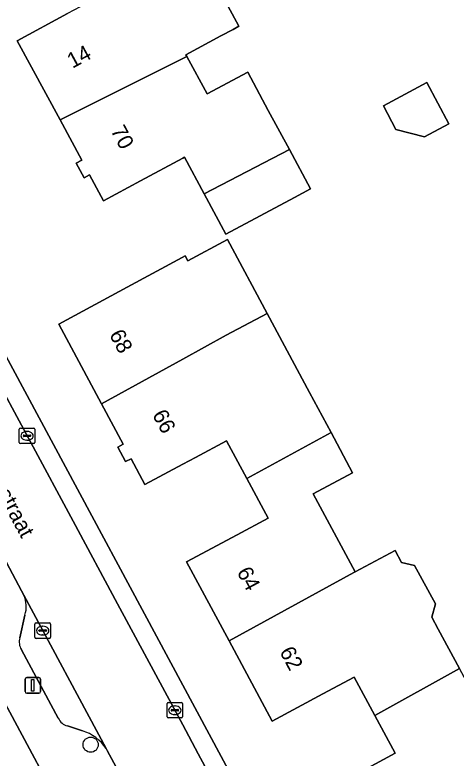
# Model space of a CAD drawing. Extents: x 157793 to 159380, y 380877 to 382313.
# Drawn here: x 158989.2 to 159017.6, y 381863.28 to 381911.15 of the extents above; entities that cross this region are included whole.
import ezdxf

# ---------------------------------------------------------------- set-up
doc = ezdxf.new("R2010")
doc.units = 0
for name, color, linetype in [('IMGEO_Boom', 7, 'Continuous'), ('IMGEO_Erf', 7, 'Continuous'), ('IMGEO_Kolk', 7, 'Continuous'), ('IMGEO_Lichtmast', 7, 'Continuous'), ('IMGEO_Openbare_ruimte_label', 7, 'Continuous'), ('IMGEO_Pand', 7, 'Continuous'), ('IMGEO_Pand_nummerreeks', 7, 'Continuous'), ('IMGEO_Parkeervlak_open', 7, 'Continuous'), ('IMGEO_Rijbaan_lokaal_open', 7, 'Continuous'), ('IMGEO_Voetpad_open', 7, 'Continuous')]:
    doc.layers.add(name, color=color, linetype=linetype)

msp = doc.modelspace()

# ---------------------------------------------------------------- linework, layer by layer
at = {"layer": 'IMGEO_Boom'}
msp.add_circle((158994.077, 381864.15), 0.489, dxfattribs=at)
at = {"layer": 'IMGEO_Erf'}
for points in [[(159000.961, 381915.368), (159003.626, 381910.42), (159003.251, 381910.218), (159002.464, 381909.795), (159000.21, 381908.582), (159000.27, 381908.47), (159001.569, 381906.058), (159004.186, 381907.466), (159005.513, 381905.001), (159006.868, 381902.483), (159008.232, 381899.949), (159007.19, 381899.388), (159002.787, 381897.018), (159001.386, 381899.622), (159000.113, 381901.986), (159000, 381901.925), (158997.287, 381900.465), (158994.908, 381899.185), (158994.011, 381900.849), (158993.659, 381900.66), (158993.153, 381901.603), (158993.503, 381901.791), (158992.105, 381904.383), (158989.354, 381909.485), (158992.581, 381911.232)], [(158981.494, 381902.406), (159000, 381867.98), (159028.36, 381815.224)], [(159011.67, 381862.515), (159013.685, 381863.599), (159012.376, 381866.031), (159011.047, 381868.502), (159009.032, 381867.418), (159005.757, 381865.655), (159002.983, 381870.829), (159000.254, 381875.919), (159003.512, 381877.673), (159005.503, 381878.745), (159004.134, 381881.289), (159002.823, 381883.726), (159000.831, 381882.654), (159000, 381882.207), (158997.574, 381880.901), (158996.681, 381882.567), (158996.329, 381882.378), (158995.823, 381883.321), (158996.174, 381883.51), (158994.784, 381886.1), (158992.034, 381891.227), (158996.43, 381893.611), (158999.964, 381895.527), (159000.159, 381895.632), (159000.331, 381895.312), (159002.879, 381896.684), (159005.434, 381891.926), (159008.17, 381886.83), (159009.551, 381884.259), (159010.943, 381881.666), (159008.408, 381880.305), (159011.113, 381875.279), (159013.681, 381876.661), (159014.097, 381875.888), (159014.935, 381875.692), (159016.271, 381873.211), (159016.03, 381872.371), (159016.446, 381871.599), (159017.815, 381869.055)], [(158920.632, 381865.833), (158923.502, 381860.613), (158930.684, 381846.84), (158954.367, 381859.47), (158960.815, 381862.908), (158992.144, 381803.784), (159000, 381808.003), (159006.457, 381811.471), (159015.598, 381816.381), (159000, 381845.459), (158981.207, 381880.493)]]:
    msp.add_lwpolyline(points, dxfattribs=at)
msp.add_lwpolyline([(159013.73, 381903.777), (159012.92, 381905.282), (159015.714, 381906.786), (159017.141, 381904.135), (159015.579, 381903.293)], close=True, dxfattribs=at)
at = {"layer": 'IMGEO_Kolk'}
for p, q in [((158989.482, 381883.616), (158989.482, 381884.468)), ((158989.557, 381884.542), (158990.409, 381884.542)), ((158989.97, 381884.322), (158989.995, 381884.322)), ((158990.483, 381884.468), (158990.483, 381883.616)), ((158989.741, 381884.036), (158989.741, 381884.048)), ((158990.179, 381883.999), (158989.781, 381883.999)), ((158989.784, 381884.085), (158990.182, 381884.085)), ((158989.993, 381883.762), (158989.968, 381883.762)), ((158990.225, 381884.048), (158990.225, 381884.036)), ((158990.409, 381883.542), (158989.557, 381883.542)), ((158990.489, 381871.07), (158990.489, 381871.922)), ((158990.564, 381871.996), (158991.416, 381871.996)), ((158990.977, 381871.776), (158991.002, 381871.776)), ((158991.49, 381871.922), (158991.49, 381871.07)), ((158990.748, 381871.49), (158990.748, 381871.502)), ((158991.186, 381871.453), (158990.788, 381871.453)), ((158990.791, 381871.539), (158991.189, 381871.539)), ((158991.232, 381871.502), (158991.232, 381871.49)), ((158991.416, 381870.996), (158990.564, 381870.996)), ((158991, 381871.216), (158990.975, 381871.216)), ((158998.994, 381865.944), (158998.994, 381866.796)), ((158999.069, 381866.87), (158999.921, 381866.87)), ((158999.482, 381866.65), (158999.507, 381866.65)), ((158999.995, 381866.796), (158999.995, 381865.944)), ((158999.253, 381866.364), (158999.253, 381866.376)), ((158999.691, 381866.327), (158999.293, 381866.327)), ((158999.296, 381866.413), (158999.694, 381866.413)), ((158999.505, 381866.09), (158999.48, 381866.09)), ((158999.737, 381866.376), (158999.737, 381866.364)), ((158999.921, 381865.87), (158999.069, 381865.87))]:
    msp.add_line(p, q, dxfattribs=at)
for points in [[(158989.482, 381883.616), (158989.482, 381884.468)], [(158989.557, 381884.542), (158990.409, 381884.542)], [(158990.483, 381884.468), (158990.483, 381883.616)], [(158990.409, 381883.542), (158989.557, 381883.542)], [(158990.489, 381871.07), (158990.489, 381871.922)], [(158990.564, 381871.996), (158991.416, 381871.996)], [(158991.49, 381871.922), (158991.49, 381871.07)], [(158991.416, 381870.996), (158990.564, 381870.996)], [(158998.994, 381865.944), (158998.994, 381866.796)], [(158999.069, 381866.87), (158999.921, 381866.87)], [(158999.995, 381866.796), (158999.995, 381865.944)], [(158999.921, 381865.87), (158999.069, 381865.87)]]:
    msp.add_lwpolyline(points, dxfattribs=at)
for centre, radius, start, end in [((158989.559, 381884.466), 0.0765, 91.552, 178.448), ((158989.559, 381884.466), 0.0765, 91.552, 178.448), ((158990.407, 381884.466), 0.0765, 1.552, 88.448), ((158990.407, 381884.466), 0.0765, 1.552, 88.448), ((158989.781, 381884.045), 0.0403, 85.8775, 175.7526), ((158989.778, 381884.035), 0.0366, 178.938, 274.7102), ((158990.182, 381884.042), 0.043, 264.8664, 352.4533), ((158990.186, 381884.047), 0.0386, 1.7309, 96.639), ((158989.559, 381883.618), 0.0765, 181.552, 268.448), ((158989.559, 381883.618), 0.0765, 181.552, 268.448), ((158990.407, 381883.618), 0.0765, 271.552, 358.448), ((158990.407, 381883.618), 0.0765, 271.552, 358.448), ((158990.566, 381871.92), 0.0765, 91.552, 178.448), ((158990.566, 381871.92), 0.0765, 91.552, 178.448), ((158991.414, 381871.92), 0.0765, 1.552, 88.448), ((158991.414, 381871.92), 0.0765, 1.552, 88.448), ((158990.788, 381871.499), 0.0403, 85.8775, 175.7526), ((158990.785, 381871.489), 0.0366, 178.938, 274.7102), ((158991.189, 381871.496), 0.043, 264.8664, 352.4533), ((158991.193, 381871.501), 0.0386, 1.7309, 96.639), ((158990.566, 381871.072), 0.0765, 181.552, 268.448), ((158990.566, 381871.072), 0.0765, 181.552, 268.448), ((158991.414, 381871.072), 0.0765, 271.552, 358.448), ((158991.414, 381871.072), 0.0765, 271.552, 358.448), ((158999.071, 381866.794), 0.0765, 91.552, 178.448), ((158999.071, 381866.794), 0.0765, 91.552, 178.448), ((158999.919, 381866.794), 0.0765, 1.552, 88.448), ((158999.919, 381866.794), 0.0765, 1.552, 88.448), ((158999.293, 381866.373), 0.0403, 85.8775, 175.7526), ((158999.29, 381866.363), 0.0366, 178.938, 274.7102), ((158999.694, 381866.37), 0.043, 264.8664, 352.4533), ((158999.698, 381866.375), 0.0386, 1.7309, 96.639), ((158999.071, 381865.946), 0.0765, 181.552, 268.448), ((158999.071, 381865.946), 0.0765, 181.552, 268.448), ((158999.919, 381865.946), 0.0765, 271.552, 358.448), ((158999.919, 381865.946), 0.0765, 271.552, 358.448)]:
    msp.add_arc(centre, radius, start, end, dxfattribs=at)
for centre, major_axis, ratio, start_param, end_param in [((158989.969, 381884.042), (-0.387, 0.002), 0.722429, 4.712389, 7.853982), ((158989.994, 381884.042), (-0.39, 0.002), 0.717154, 1.570796, 4.712389), ((158990.976, 381871.496), (-0.387, 0.002), 0.722429, 4.712389, 7.853982), ((158991.001, 381871.496), (-0.39, 0.002), 0.717154, 1.570796, 4.712389), ((158999.481, 381866.37), (-0.387, 0.002), 0.722429, 4.712389, 7.853982), ((158999.506, 381866.37), (-0.39, 0.002), 0.717154, 1.570796, 4.712389)]:
    msp.add_ellipse(centre, major_axis=major_axis, ratio=ratio, start_param=start_param, end_param=end_param, dxfattribs=at)
at = {"layer": 'IMGEO_Lichtmast'}
for p, q in [((158989.958, 381868.467), (158990.748, 381868.467)), ((158990.748, 381868.467), (158989.958, 381868.467)), ((158989.858, 381867.567), (158989.858, 381868.367)), ((158989.858, 381868.367), (158989.858, 381867.567)), ((158990.848, 381868.367), (158990.848, 381867.567)), ((158990.848, 381867.567), (158990.848, 381868.367)), ((158990.748, 381867.467), (158989.958, 381867.467)), ((158989.958, 381867.467), (158990.748, 381867.467))]:
    msp.add_line(p, q, dxfattribs=at)
msp.add_lwpolyline([(158990.278, 381868.342), (158990.428, 381868.342), (158990.428, 381867.592), (158990.278, 381867.592), (158990.278, 381868.342)], dxfattribs=at)
for centre, start, end in [((158989.958, 381868.367), 90, 180), ((158989.958, 381868.367), 90, 180), ((158990.748, 381868.367), 0, 90), ((158990.748, 381868.367), 360, 90), ((158989.958, 381867.567), 180, 270), ((158989.958, 381867.567), 180, 270), ((158990.748, 381867.567), 270, 0), ((158990.748, 381867.567), 270, 0)]:
    msp.add_arc(centre, 0.1, start, end, dxfattribs=at)
at = {"layer": 'IMGEO_Pand'}
for points in [[(159000.961, 381915.368), (159001.125, 381915.456), (159000, 381917.546), (158999.168, 381919.091), (158999, 381919.001), (158992.836, 381915.683), (158994.626, 381912.339), (158992.581, 381911.232), (158989.354, 381909.485), (158992.105, 381904.383), (159000, 381908.335), (159000.27, 381908.47), (159000.21, 381908.582), (159002.464, 381909.795), (159003.251, 381910.218), (159003.626, 381910.42)], [(159006.868, 381902.483), (159005.513, 381905.001), (159004.186, 381907.466), (159001.569, 381906.058), (159000.27, 381908.47), (159000, 381908.335), (158992.105, 381904.383), (158993.503, 381901.791), (158993.153, 381901.603), (158993.659, 381900.66), (158994.011, 381900.849), (158994.908, 381899.185), (158997.287, 381900.465), (159000, 381901.925), (159000.113, 381901.986), (159001.386, 381899.622)], [(159013.73, 381903.777), (159015.579, 381903.293), (159017.141, 381904.135), (159015.714, 381906.786), (159012.92, 381905.282)], [(159006.868, 381902.483), (159001.386, 381899.622), (159002.787, 381897.018), (159007.19, 381899.388), (159008.232, 381899.949)], [(159005.434, 381891.926), (159002.879, 381896.684), (159000.331, 381895.312), (159000.159, 381895.632), (158999.964, 381895.527), (158996.43, 381893.611), (158992.034, 381891.227), (158994.784, 381886.1), (159000, 381888.979), (159002.81, 381890.53)], [(159004.134, 381881.289), (159009.551, 381884.259), (159008.17, 381886.83), (159005.434, 381891.926), (159002.81, 381890.53), (159000, 381888.979), (158994.784, 381886.1), (158996.174, 381883.51), (158995.823, 381883.321), (158996.329, 381882.378), (158996.681, 381882.567), (158997.574, 381880.901), (159000, 381882.207), (159000.831, 381882.654), (159002.823, 381883.726)], [(159004.134, 381881.289), (159005.503, 381878.745), (159003.512, 381877.673), (159000.254, 381875.919), (159002.983, 381870.829), (159011.02, 381875.23), (159011.113, 381875.279), (159008.408, 381880.305), (159010.943, 381881.666), (159009.551, 381884.259)], [(159011.113, 381875.279), (159011.02, 381875.23), (159002.983, 381870.829), (159005.757, 381865.655), (159009.032, 381867.418), (159011.047, 381868.502), (159012.376, 381866.031), (159017.815, 381869.055), (159016.446, 381871.599), (159016.03, 381872.371), (159016.271, 381873.211), (159014.935, 381875.692), (159014.097, 381875.888), (159013.681, 381876.661)], [(159019.504, 381866.672), (159019.189, 381866.503), (159017.815, 381869.055), (159012.376, 381866.031), (159013.685, 381863.599), (159011.67, 381862.515), (159008.411, 381860.761), (159011.195, 381855.57), (159019.291, 381859.972), (159022.252, 381861.565)]]:
    msp.add_lwpolyline(points, close=True, dxfattribs=at)
at = {"layer": 'IMGEO_Parkeervlak_open'}
for points in [[(158995.078, 381863.908), (158989.777, 381873.772)], [(158989.849, 381872.496), (158989.516, 381871.036)], [(158989.615, 381870.267), (158991.992, 381865.852)], [(158992.583, 381865.356), (158993.547, 381865.052)]]:
    msp.add_lwpolyline(points, dxfattribs=at)
for centre, radius, start, end in [((158988.035, 381873.034), 1.892, 343.493, 22.9662), ((158990.481, 381870.769), 1.001, 164.5614, 210.1103), ((158992.85, 381866.274), 0.957, 206.2104, 253.7792), ((158992.576, 381862.156), 3.055, 35.0042, 71.4599)]:
    msp.add_arc(centre, radius, start, end, dxfattribs=at)
at = {"layer": 'IMGEO_Rijbaan_lokaal_open'}
for points in [[(159003.872, 381858.24), (159001.005, 381863.565), (159000, 381865.433), (158995.801, 381873.225), (158992.942, 381878.542), (158987.488, 381888.674), (158984.619, 381894.002), (158980.604, 381901.46)], [(158977.083, 381897.389), (158977.192, 381897.187), (158987.696, 381877.644), (158987.836, 381877.383), (158989.625, 381874.054), (158989.777, 381873.772), (158995.078, 381863.908), (158995.149, 381863.777), (158998.369, 381857.786), (158998.475, 381857.589), (159000, 381854.749), (159003.75, 381847.766), (159003.822, 381847.633), (159007.054, 381841.615), (159012.506, 381831.463), (159012.592, 381831.301), (159014.386, 381827.961), (159016.979, 381823.132), (159018.766, 381819.804)]]:
    msp.add_lwpolyline(points, dxfattribs=at)
at = {"layer": 'IMGEO_Voetpad_open'}
for points in [[(159029.569, 381812.864), (159028.36, 381815.224), (159000, 381867.98), (158981.494, 381902.406)], [(158980.604, 381901.46), (158984.619, 381894.002), (158987.488, 381888.674), (158992.942, 381878.542), (158995.801, 381873.225), (159000, 381865.433), (159001.005, 381863.565), (159003.872, 381858.24), (159009.357, 381848.024), (159012.218, 381842.694), (159017.651, 381832.575), (159020.522, 381827.229), (159025.469, 381818.014), (159027.271, 381814.658)], [(158973.923, 381894.032), (158977.352, 381887.687), (158981.207, 381880.493), (159000, 381845.459), (159015.598, 381816.381), (159017.924, 381812.047)], [(158989.777, 381873.772), (158989.625, 381874.054), (158987.836, 381877.383), (158987.696, 381877.644)], [(158989.516, 381871.036), (158989.849, 381872.496)], [(158991.992, 381865.852), (158989.615, 381870.267)], [(158993.547, 381865.052), (158992.583, 381865.356)], [(158998.475, 381857.589), (158998.369, 381857.786), (158995.149, 381863.777), (158995.078, 381863.908)]]:
    msp.add_lwpolyline(points, dxfattribs=at)
for centre, radius, start, end in [((158988.035, 381873.034), 1.892, 343.493, 22.9662), ((158990.481, 381870.769), 1.001, 164.5614, 210.1103), ((158992.85, 381866.274), 0.957, 206.2104, 253.7792), ((158992.576, 381862.156), 3.055, 35.0042, 71.4599)]:
    msp.add_arc(centre, radius, start, end, dxfattribs=at)

# ---------------------------------------------------------------- texts
at = {"layer": 'IMGEO_Openbare_ruimte_label'}
msp.add_text('Martin Luther Kingstraat', height=1, rotation=298.2309, dxfattribs=at).set_placement((158982.879, 381889.969))
at = {"layer": 'IMGEO_Pand_nummerreeks'}
for s, rotation, p in [('14', 28.4302, (158992.905, 381907.678)), ('70', 298.3356, (158995.334, 381903.704)), ('68', 298.214, (158995.249, 381890.563)), ('66', 298.214, (158998.018, 381885.403)), ('64', 298.1978, (159003.461, 381875.272)), ('62', 298.195, (159006.211, 381870.142))]:
    msp.add_text(s, height=1, rotation=rotation, dxfattribs=at).set_placement(p)

doc.saveas('drawing.dxf')
